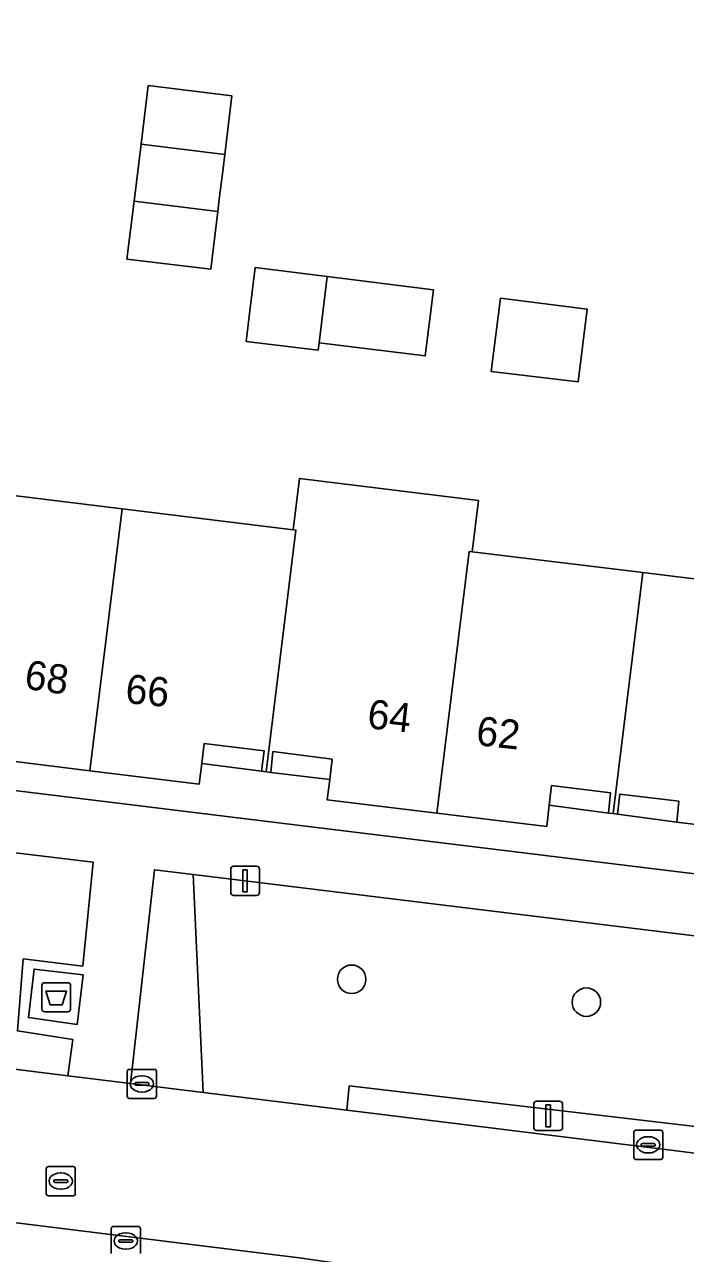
# Model space of a CAD drawing. Extents: x 161692 to 162379, y 380760 to 381678.
# Drawn here: x 162013.34 to 162036.03, y 381468.65 to 381510.85 of the extents above; entities that cross this region are included whole.
import ezdxf

# ---------------------------------------------------------------- set-up
doc = ezdxf.new("R2010")
doc.units = 0
for name, color, linetype in [('IMGEO_Afval_apart_plaats', 7, 'Continuous'), ('IMGEO_Boom', 7, 'Continuous'), ('IMGEO_Erf', 7, 'Continuous'), ('IMGEO_Groenvoorziening', 7, 'Continuous'), ('IMGEO_Haag', 7, 'Continuous'), ('IMGEO_Kolk', 7, 'Continuous'), ('IMGEO_Lichtmast', 7, 'Continuous'), ('IMGEO_Pand', 7, 'Continuous'), ('IMGEO_Pand_nummerreeks', 7, 'Continuous'), ('IMGEO_Pand_overbouw', 7, 'Continuous'), ('IMGEO_Parkeervlak_open', 7, 'Continuous'), ('IMGEO_Rijbaan_lokaal_open', 7, 'Continuous'), ('IMGEO_Rioolput', 7, 'Continuous'), ('IMGEO_Voetpad_gesloten', 7, 'Continuous'), ('IMGEO_Voetpad_open', 7, 'Continuous')]:
    doc.layers.add(name, color=color, linetype=linetype)

msp = doc.modelspace()

# ---------------------------------------------------------------- linework, layer by layer
at = {"layer": 'IMGEO_Afval_apart_plaats'}
for p, q in [((162013.935, 381477.05), (162013.935, 381477.85)), ((162013.935, 381477.85), (162013.935, 381477.05)), ((162014.035, 381477.95), (162014.825, 381477.95)), ((162014.825, 381477.95), (162014.035, 381477.95)), ((162014.925, 381477.85), (162014.925, 381477.05)), ((162014.925, 381477.05), (162014.925, 381477.85)), ((162014.825, 381476.95), (162014.035, 381476.95)), ((162014.035, 381476.95), (162014.825, 381476.95))]:
    msp.add_line(p, q, dxfattribs=at)
msp.add_lwpolyline([(162014.078, 381477.664), (162014.782, 381477.664), (162014.633, 381477.194), (162014.227, 381477.194), (162014.078, 381477.664)], dxfattribs=at)
for centre, start, end in [((162014.035, 381477.85), 90, 180), ((162014.035, 381477.85), 90, 180), ((162014.825, 381477.85), 0, 90), ((162014.825, 381477.85), 360, 90), ((162014.035, 381477.05), 180, 270), ((162014.035, 381477.05), 180, 270), ((162014.825, 381477.05), 270, 0), ((162014.825, 381477.05), 270, 0)]:
    msp.add_arc(centre, 0.1, start, end, dxfattribs=at)
at = {"layer": 'IMGEO_Boom'}
for centre in [(162024.574, 381478.067), (162032.633, 381477.281)]:
    msp.add_circle(centre, 0.489, dxfattribs=at)
at = {"layer": 'IMGEO_Erf'}
for points in [[(162134.534, 381522.993), (162121.812, 381524.568), (162005.061, 381538.886), (162002.066, 381514.499), (162001.603, 381510.725), (161998.605, 381486.311), (162116.422, 381471.873), (162120.422, 381471.33), (162128.114, 381470.452)], [(162019.978, 381504.432), (162019.736, 381502.447), (162016.86, 381502.798), (162017.102, 381504.783), (162017.342, 381506.744), (162017.587, 381508.753), (162020.463, 381508.402), (162020.218, 381506.393), (162020.159, 381505.912), (162020.03, 381504.856)], [(162027.38, 381501.745), (162027.098, 381499.472), (162023.455, 381499.924), (162023.423, 381499.666), (162020.949, 381499.973), (162021.078, 381501.015), (162021.263, 381502.504), (162023.737, 381502.197)], [(162032.347, 381498.577), (162029.368, 381498.942), (162029.687, 381501.458), (162032.664, 381501.081)]]:
    msp.add_lwpolyline(points, close=True, dxfattribs=at)
for points in [[(162010.902, 381494.934), (162016.692, 381494.224), (162022.563, 381493.504), (162022.78, 381495.264), (162028.926, 381494.51), (162028.709, 381492.75), (162034.567, 381492.032), (162040.511, 381491.303), (162046.457, 381490.574), (162052.402, 381489.845), (162058.357, 381489.115), (162064.338, 381488.381)], [(162039.497, 381483.005), (162035.738, 381483.465), (162035.807, 381484.178), (162033.777, 381484.429), (162033.703, 381483.741), (162033.547, 381483.758), (162033.39, 381483.775), (162033.464, 381484.467), (162031.44, 381484.717), (162031.358, 381484.043), (162031.27, 381483.317), (162027.501, 381483.774), (162023.732, 381484.231), (162023.819, 381484.925), (162023.906, 381485.625), (162021.873, 381485.885), (162021.795, 381485.173), (162021.639, 381485.195), (162021.482, 381485.217), (162021.57, 381485.912), (162020.636, 381486.029), (162019.513, 381486.168), (162019.428, 381485.474), (162019.342, 381484.769), (162015.583, 381485.229), (162011.824, 381485.689)]]:
    msp.add_lwpolyline(points, dxfattribs=at)
at = {"layer": 'IMGEO_Groenvoorziening'}
for points in [[(162015.7, 381482.085), (162012.259, 381482.506), (162012.228, 381481.232), (162011.415, 381479.01), (162009.779, 381476.611), (162009.75, 381476.228), (162009.687, 381475.39), (162014.831, 381474.755), (162014.998, 381475.995), (162013.099, 381476.295), (162013.299, 381478.768), (162015.347, 381478.518)], [(162019.138, 381481.664), (162017.801, 381481.828), (162016.977, 381474.49), (162019.471, 381474.182)], [(162057.58, 381476.962), (162019.138, 381481.664), (162019.471, 381474.182), (162024.41, 381473.573), (162024.49, 381474.409), (162054.69, 381470.857)], [(162024.49, 381474.409), (162024.41, 381473.573), (162028.412, 381473.079), (162050.68, 381470.323), (162057.824, 381469.437), (162057.907, 381470.48), (162054.69, 381470.857)]]:
    msp.add_lwpolyline(points, close=True, dxfattribs=at)
at = {"layer": 'IMGEO_Haag'}
msp.add_lwpolyline([(162024.49, 381474.409), (162024.41, 381473.573), (162028.412, 381473.079), (162050.68, 381470.323), (162057.824, 381469.437), (162057.907, 381470.48), (162054.69, 381470.857)], close=True, dxfattribs=at)
at = {"layer": 'IMGEO_Kolk'}
for p, q in [((162016.87, 381474.048), (162016.87, 381474.9)), ((162016.945, 381474.974), (162017.797, 381474.974)), ((162017.358, 381474.754), (162017.383, 381474.754)), ((162017.871, 381474.9), (162017.871, 381474.048)), ((162017.129, 381474.468), (162017.129, 381474.48)), ((162017.567, 381474.431), (162017.169, 381474.431)), ((162017.172, 381474.517), (162017.57, 381474.517)), ((162017.613, 381474.48), (162017.613, 381474.468)), ((162017.797, 381473.974), (162016.945, 381473.974)), ((162017.381, 381474.194), (162017.356, 381474.194)), ((162034.256, 381471.956), (162034.256, 381472.808)), ((162034.331, 381472.882), (162035.183, 381472.882)), ((162034.744, 381472.662), (162034.769, 381472.662)), ((162035.257, 381472.808), (162035.257, 381471.956)), ((162034.515, 381472.376), (162034.515, 381472.388)), ((162034.953, 381472.339), (162034.555, 381472.339)), ((162034.558, 381472.425), (162034.956, 381472.425)), ((162034.999, 381472.388), (162034.999, 381472.376)), ((162035.183, 381471.882), (162034.331, 381471.882)), ((162034.767, 381472.102), (162034.742, 381472.102)), ((162016.319, 381468.653), (162016.319, 381469.505)), ((162016.394, 381469.579), (162017.246, 381469.579)), ((162016.807, 381469.359), (162016.832, 381469.359)), ((162017.32, 381469.505), (162017.32, 381468.653)), ((162016.578, 381469.073), (162016.578, 381469.085)), ((162017.016, 381469.036), (162016.618, 381469.036)), ((162016.621, 381469.122), (162017.019, 381469.122)), ((162016.83, 381468.799), (162016.805, 381468.799)), ((162017.062, 381469.085), (162017.062, 381469.073))]:
    msp.add_line(p, q, dxfattribs=at)
for points in [[(162016.87, 381474.048), (162016.87, 381474.9)], [(162016.945, 381474.974), (162017.797, 381474.974)], [(162017.871, 381474.9), (162017.871, 381474.048)], [(162017.797, 381473.974), (162016.945, 381473.974)], [(162034.256, 381471.956), (162034.256, 381472.808)], [(162034.331, 381472.882), (162035.183, 381472.882)], [(162035.257, 381472.808), (162035.257, 381471.956)], [(162035.183, 381471.882), (162034.331, 381471.882)], [(162016.319, 381468.653), (162016.319, 381469.505)], [(162016.394, 381469.579), (162017.246, 381469.579)], [(162017.32, 381469.505), (162017.32, 381468.653)]]:
    msp.add_lwpolyline(points, dxfattribs=at)
for centre, radius, start, end in [((162016.947, 381474.898), 0.0765, 91.552, 178.448), ((162016.947, 381474.898), 0.0765, 91.552, 178.448), ((162017.795, 381474.898), 0.0765, 1.552, 88.448), ((162017.795, 381474.898), 0.0765, 1.552, 88.448), ((162017.169, 381474.477), 0.0403, 85.8775, 175.7526), ((162017.166, 381474.467), 0.0366, 178.938, 274.7102), ((162017.57, 381474.474), 0.043, 264.8664, 352.4533), ((162017.574, 381474.479), 0.0386, 1.7309, 96.639), ((162016.947, 381474.05), 0.0765, 181.552, 268.448), ((162016.947, 381474.05), 0.0765, 181.552, 268.448), ((162017.795, 381474.05), 0.0765, 271.552, 358.448), ((162017.795, 381474.05), 0.0765, 271.552, 358.448), ((162034.333, 381472.806), 0.0765, 91.552, 178.448), ((162034.333, 381472.806), 0.0765, 91.552, 178.448), ((162035.181, 381472.806), 0.0765, 1.552, 88.448), ((162035.181, 381472.806), 0.0765, 1.552, 88.448), ((162034.555, 381472.385), 0.0403, 85.8775, 175.7526), ((162034.552, 381472.375), 0.0366, 178.938, 274.7102), ((162034.956, 381472.382), 0.043, 264.8664, 352.4533), ((162034.96, 381472.387), 0.0386, 1.7309, 96.639), ((162034.333, 381471.958), 0.0765, 181.552, 268.448), ((162034.333, 381471.958), 0.0765, 181.552, 268.448), ((162035.181, 381471.958), 0.0765, 271.552, 358.448), ((162035.181, 381471.958), 0.0765, 271.552, 358.448), ((162016.396, 381469.503), 0.0765, 91.552, 178.448), ((162016.396, 381469.503), 0.0765, 91.552, 178.448), ((162017.244, 381469.503), 0.0765, 1.552, 88.448), ((162017.244, 381469.503), 0.0765, 1.552, 88.448), ((162016.618, 381469.082), 0.0403, 85.8775, 175.7526), ((162016.615, 381469.072), 0.0366, 178.938, 274.7102), ((162017.019, 381469.079), 0.043, 264.8664, 352.4533), ((162017.023, 381469.084), 0.0386, 1.7309, 96.639)]:
    msp.add_arc(centre, radius, start, end, dxfattribs=at)
for centre, major_axis, ratio, start_param, end_param in [((162017.357, 381474.474), (-0.387, 0.002), 0.722429, 4.712389, 7.853982), ((162017.382, 381474.474), (-0.39, 0.002), 0.717154, 1.570796, 4.712389), ((162034.743, 381472.382), (-0.387, 0.002), 0.722429, 4.712389, 7.853982), ((162034.768, 381472.382), (-0.39, 0.002), 0.717154, 1.570796, 4.712389), ((162016.806, 381469.079), (-0.387, 0.002), 0.722429, 4.712389, 7.853982), ((162016.831, 381469.079), (-0.39, 0.002), 0.717154, 1.570796, 4.712389)]:
    msp.add_ellipse(centre, major_axis=major_axis, ratio=ratio, start_param=start_param, end_param=end_param, dxfattribs=at)
at = {"layer": 'IMGEO_Lichtmast'}
for p, q in [((162020.421, 381481.048), (162020.421, 381481.848)), ((162020.421, 381481.848), (162020.421, 381481.048)), ((162020.521, 381481.948), (162021.311, 381481.948)), ((162021.311, 381481.948), (162020.521, 381481.948)), ((162021.411, 381481.848), (162021.411, 381481.048)), ((162021.411, 381481.048), (162021.411, 381481.848)), ((162021.311, 381480.948), (162020.521, 381480.948)), ((162020.521, 381480.948), (162021.311, 381480.948)), ((162030.925, 381473.879), (162031.715, 381473.879)), ((162031.715, 381473.879), (162030.925, 381473.879)), ((162030.825, 381472.979), (162030.825, 381473.779)), ((162030.825, 381473.779), (162030.825, 381472.979)), ((162031.815, 381473.779), (162031.815, 381472.979)), ((162031.815, 381472.979), (162031.815, 381473.779)), ((162031.715, 381472.879), (162030.925, 381472.879)), ((162030.925, 381472.879), (162031.715, 381472.879))]:
    msp.add_line(p, q, dxfattribs=at)
for points in [[(162020.841, 381481.823), (162020.991, 381481.823), (162020.991, 381481.073), (162020.841, 381481.073), (162020.841, 381481.823)], [(162031.245, 381473.754), (162031.395, 381473.754), (162031.395, 381473.004), (162031.245, 381473.004), (162031.245, 381473.754)]]:
    msp.add_lwpolyline(points, dxfattribs=at)
for centre, start, end in [((162020.521, 381481.848), 90, 180), ((162020.521, 381481.848), 90, 180), ((162021.311, 381481.848), 0, 90), ((162021.311, 381481.848), 360, 90), ((162020.521, 381481.048), 180, 270), ((162020.521, 381481.048), 180, 270), ((162021.311, 381481.048), 270, 0), ((162021.311, 381481.048), 270, 0), ((162030.925, 381473.779), 90, 180), ((162030.925, 381473.779), 90, 180), ((162031.715, 381473.779), 0, 90), ((162031.715, 381473.779), 360, 90), ((162030.925, 381472.979), 180, 270), ((162030.925, 381472.979), 180, 270), ((162031.715, 381472.979), 270, 0), ((162031.715, 381472.979), 270, 0)]:
    msp.add_arc(centre, 0.1, start, end, dxfattribs=at)
at = {"layer": 'IMGEO_Pand'}
for points in [[(162020.218, 381506.393), (162020.463, 381508.402), (162017.587, 381508.753), (162017.342, 381506.744)], [(162020.218, 381506.393), (162017.342, 381506.744), (162017.102, 381504.783), (162019.978, 381504.432), (162020.03, 381504.856), (162020.159, 381505.912)], [(162017.102, 381504.783), (162016.86, 381502.798), (162019.736, 381502.447), (162019.978, 381504.432)], [(162023.737, 381502.197), (162021.263, 381502.504), (162021.078, 381501.015), (162020.949, 381499.973), (162023.423, 381499.666), (162023.455, 381499.924)], [(162023.737, 381502.197), (162023.455, 381499.924), (162027.098, 381499.472), (162027.38, 381501.745)], [(162029.687, 381501.458), (162029.368, 381498.942), (162032.347, 381498.577), (162032.664, 381501.081)], [(162016.692, 381494.224), (162010.902, 381494.934), (162009.965, 381487.337), (162009.866, 381486.638), (162010.272, 381486.581), (162010.37, 381487.274), (162011.994, 381487.079), (162011.908, 381486.377), (162011.824, 381485.689), (162015.583, 381485.229)], [(162028.709, 381492.75), (162028.926, 381494.51), (162022.78, 381495.264), (162022.563, 381493.504), (162022.662, 381493.492), (162021.639, 381485.195), (162021.795, 381485.173), (162021.873, 381485.885), (162023.906, 381485.625), (162023.819, 381484.925), (162023.732, 381484.231), (162027.501, 381483.774), (162028.61, 381492.762)], [(162022.563, 381493.504), (162016.692, 381494.224), (162015.583, 381485.229), (162019.342, 381484.769), (162019.428, 381485.474), (162019.513, 381486.168), (162020.636, 381486.029), (162021.57, 381485.912), (162021.482, 381485.217), (162021.639, 381485.195), (162022.662, 381493.492)], [(162034.567, 381492.032), (162028.709, 381492.75), (162028.61, 381492.762), (162027.501, 381483.774), (162031.27, 381483.317), (162031.358, 381484.043), (162031.44, 381484.717), (162033.464, 381484.467), (162033.39, 381483.775), (162033.547, 381483.758)], [(162040.511, 381491.303), (162034.567, 381492.032), (162033.547, 381483.758), (162033.703, 381483.741), (162033.777, 381484.429), (162035.807, 381484.178), (162035.738, 381483.465), (162039.497, 381483.005)]]:
    msp.add_lwpolyline(points, close=True, dxfattribs=at)
at = {"layer": 'IMGEO_Pand_overbouw'}
for points in [[(162021.57, 381485.912), (162020.636, 381486.029), (162019.513, 381486.168), (162019.428, 381485.474), (162021.482, 381485.217)], [(162023.906, 381485.625), (162021.873, 381485.885), (162021.795, 381485.173), (162023.819, 381484.925)], [(162033.464, 381484.467), (162031.44, 381484.717), (162031.358, 381484.043), (162033.39, 381483.775)], [(162035.807, 381484.178), (162033.777, 381484.429), (162033.703, 381483.741), (162035.738, 381483.465)]]:
    msp.add_lwpolyline(points, close=True, dxfattribs=at)
at = {"layer": 'IMGEO_Parkeervlak_open'}
msp.add_lwpolyline([(162022.77, 381468.497), (162010.277, 381470.05)], dxfattribs=at)
at = {"layer": 'IMGEO_Rijbaan_lokaal_open'}
msp.add_lwpolyline([(162028.412, 381473.079), (162024.41, 381473.573), (162019.471, 381474.182), (162016.977, 381474.49), (162014.831, 381474.755), (162009.687, 381475.39), (162001.513, 381476.398), (162000.968, 381471.185), (162003.265, 381470.904), (162010.277, 381470.05), (162022.77, 381468.497), (162023.815, 381468.355), (162036.664, 381466.776), (162037.766, 381466.628), (162050.072, 381465.134), (162050.68, 381470.323)], close=True, dxfattribs=at)
at = {"layer": 'IMGEO_Rioolput'}
for p, q in [((162014.086, 381470.71), (162014.086, 381471.562)), ((162014.161, 381471.636), (162015.013, 381471.636)), ((162014.574, 381471.416), (162014.599, 381471.416)), ((162015.087, 381471.562), (162015.087, 381470.71)), ((162014.345, 381471.13), (162014.345, 381471.142)), ((162014.783, 381471.093), (162014.385, 381471.093)), ((162014.388, 381471.179), (162014.786, 381471.179)), ((162014.829, 381471.142), (162014.829, 381471.13)), ((162015.013, 381470.636), (162014.161, 381470.636)), ((162014.597, 381470.856), (162014.572, 381470.856))]:
    msp.add_line(p, q, dxfattribs=at)
for points in [[(162014.086, 381470.71), (162014.086, 381471.562)], [(162014.161, 381471.636), (162015.013, 381471.636)], [(162015.087, 381471.562), (162015.087, 381470.71)], [(162015.013, 381470.636), (162014.161, 381470.636)]]:
    msp.add_lwpolyline(points, dxfattribs=at)
for centre, radius, start, end in [((162014.163, 381471.56), 0.0765, 91.552, 178.448), ((162014.163, 381471.56), 0.0765, 91.552, 178.448), ((162015.011, 381471.56), 0.0765, 1.552, 88.448), ((162015.011, 381471.56), 0.0765, 1.552, 88.448), ((162014.385, 381471.139), 0.0403, 85.8775, 175.7526), ((162014.382, 381471.129), 0.0366, 178.938, 274.7102), ((162014.786, 381471.136), 0.043, 264.8664, 352.4533), ((162014.79, 381471.141), 0.0386, 1.7309, 96.639), ((162014.163, 381470.712), 0.0765, 181.552, 268.448), ((162014.163, 381470.712), 0.0765, 181.552, 268.448), ((162015.011, 381470.712), 0.0765, 271.552, 358.448), ((162015.011, 381470.712), 0.0765, 271.552, 358.448)]:
    msp.add_arc(centre, radius, start, end, dxfattribs=at)
for centre, major_axis, ratio, start_param, end_param in [((162014.573, 381471.136), (-0.387, 0.002), 0.722429, 4.712389, 7.853982), ((162014.598, 381471.136), (-0.39, 0.002), 0.717154, 1.570796, 4.712389)]:
    msp.add_ellipse(centre, major_axis=major_axis, ratio=ratio, start_param=start_param, end_param=end_param, dxfattribs=at)
at = {"layer": 'IMGEO_Voetpad_gesloten'}
msp.add_lwpolyline([(162015.353, 381478.216), (162013.672, 381478.417), (162013.478, 381476.75), (162015.152, 381476.517)], close=True, dxfattribs=at)
at = {"layer": 'IMGEO_Voetpad_open'}
for points in [[(162116.422, 381471.873), (161998.605, 381486.311), (161996.765, 381486.116), (161994.813, 381486.328), (161994.518, 381483.916)], [(161997.679, 381477.521), (161998.562, 381484.182), (162000.703, 381483.92), (162012.259, 381482.506), (162015.7, 381482.085), (162015.347, 381478.518), (162013.299, 381478.768), (162013.099, 381476.295), (162014.998, 381475.995), (162014.831, 381474.755), (162016.977, 381474.49), (162017.801, 381481.828)], [(162017.801, 381481.828), (162019.138, 381481.664), (162057.58, 381476.962), (162059.74, 381476.698), (162058.903, 381469.303), (162060.945, 381469.05)]]:
    msp.add_lwpolyline(points, dxfattribs=at)
msp.add_lwpolyline([(162015.353, 381478.216), (162015.152, 381476.517), (162013.478, 381476.75), (162013.672, 381478.417)], close=True, dxfattribs=at)

# ---------------------------------------------------------------- texts
at = {"layer": 'IMGEO_Pand_nummerreeks'}
for s, rotation, p in [('68', 351.6864, (162013.304, 381488.052)), ('66', 354.6199, (162016.779, 381487.554)), ('64', 353.7318, (162025.08, 381486.695)), ('62', 353.8121, (162028.818, 381486.113))]:
    msp.add_text(s, height=1, rotation=rotation, dxfattribs=at).set_placement(p)

doc.saveas('drawing.dxf')
